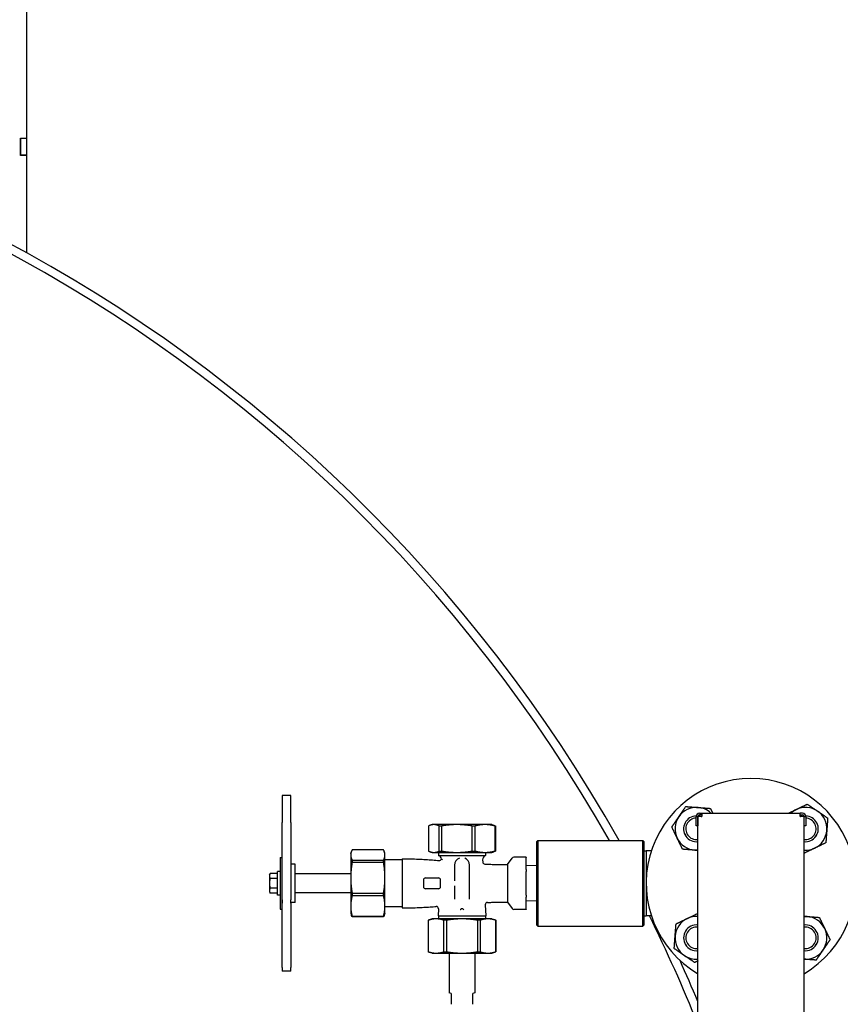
# Model space of a CAD drawing. Header units: inches. Extents: x 24 to 1128, y -58 to 748.
# Tile 279 of 656: x 452 to 476, y 317 to 346. Entities that reach past the tile are written whole.
import ezdxf

# ---------------------------------------------------------------- set-up
doc = ezdxf.new("R2010")
doc.units = ezdxf.units.IN
doc.header["$LTSCALE"] = 32
doc.header["$MEASUREMENT"] = 0
doc.layers.add('Visible (ANSI)', color=7, linetype='Continuous', lineweight=30)

msp = doc.modelspace()

# ---------------------------------------------------------------- linework, layer by layer
at = {"layer": 'Visible (ANSI)'}
for p, q in [((452.18688, 348.79117), (452.18688, 342.30117)), ((452.00758, 342.30117), (452.18688, 342.30117)), ((452.00758, 341.79117), (452.00758, 342.30117)), ((452.00758, 342.29117), (452.00758, 341.80117)), ((452.18688, 342.29117), (452.00758, 342.29117)), ((452.18688, 342.30117), (452.18688, 342.29117)), ((452.18688, 342.29117), (452.18688, 341.80117)), ((452.18688, 341.80117), (452.00758, 341.80117)), ((452.18688, 341.79117), (452.00758, 341.79117)), ((452.18688, 341.80117), (452.18688, 341.79117)), ((452.18688, 341.79117), (452.18688, 338.95574)), ((459.65483, 323.11213), (459.65483, 322.32521)), ((459.90483, 323.11213), (459.65483, 323.11213)), ((459.90483, 322.32521), (459.90483, 323.11213)), ((471.74133, 322.49617), (471.79133, 322.49617)), ((471.74133, 322.22117), (471.74133, 322.49617)), ((471.79133, 322.49617), (471.79133, 322.22117)), ((471.79233, 296.59617), (471.79233, 322.49617)), ((471.89233, 322.49617), (471.79233, 322.49617)), ((471.84133, 322.59617), (471.90483, 322.59617)), ((471.90483, 322.54617), (471.84133, 322.54617)), ((471.84233, 322.54617), (471.84233, 322.49617)), ((471.89233, 322.49617), (471.90483, 322.49617)), ((471.90483, 322.59617), (474.77983, 322.59617)), ((471.90483, 322.59617), (471.90483, 322.49617)), ((474.77983, 322.49617), (474.77983, 322.59617)), ((474.84333, 322.59617), (474.77983, 322.59617)), ((474.77983, 322.54617), (474.84333, 322.54617)), ((474.77983, 322.49617), (474.79233, 322.49617)), ((474.89233, 322.49617), (474.79233, 322.49617)), ((474.84233, 322.49617), (474.84233, 322.54617)), ((474.89233, 296.59617), (474.89233, 322.49617)), ((474.89333, 322.22117), (474.89333, 322.49617)), ((474.89333, 322.49617), (474.94333, 322.49617)), ((474.94333, 322.49617), (474.94333, 322.22117)), ((459.65483, 320.0666), (459.65483, 322.32521)), ((459.90483, 322.32521), (459.90483, 320.0666)), ((463.92582, 322.21987), (463.92582, 321.48927)), ((464.02983, 322.26082), (463.97309, 322.24017)), ((464.08312, 322.26082), (464.02983, 322.26082)), ((464.75438, 322.26082), (464.08312, 322.26082)), ((464.30345, 322.21987), (464.24042, 322.21987)), ((464.24042, 321.48927), (464.24042, 322.21987)), ((464.30345, 322.21987), (464.30345, 321.48927)), ((465.57609, 322.26082), (464.75438, 322.26082)), ((465.28247, 322.21987), (465.20531, 322.21987)), ((465.20531, 321.48927), (465.20531, 322.21987)), ((465.28247, 322.21987), (465.28247, 321.48927)), ((465.77983, 322.26082), (465.57609, 322.26082)), ((465.77983, 322.26082), (465.83657, 322.24017)), ((465.88385, 322.21987), (465.86972, 322.21987)), ((465.86972, 321.48927), (465.86972, 322.21987)), ((465.88385, 322.21987), (465.88385, 321.48927)), ((471.79133, 322.22117), (471.74133, 322.22117)), ((474.94333, 322.22117), (474.89333, 322.22117)), ((467.09233, 321.76492), (467.12358, 321.79617)), ((467.09233, 319.32742), (467.09233, 321.76492)), ((467.12358, 321.79617), (467.12358, 319.29617)), ((467.12358, 321.79617), (470.18608, 321.79617)), ((470.18608, 319.29617), (470.18608, 321.79617)), ((470.21733, 321.76492), (470.18608, 321.79617)), ((470.21733, 321.76492), (470.21733, 319.32742)), ((461.65483, 321.42117), (461.6737, 321.47302)), ((461.65483, 321.42117), (461.65483, 321.37222)), ((461.65483, 321.37222), (461.65483, 320.7093)), ((462.61388, 321.52317), (461.69578, 321.52317)), ((462.65483, 321.42117), (462.63596, 321.47302)), ((462.65483, 321.37222), (462.65483, 321.42117)), ((462.65483, 320.7093), (462.65483, 321.37222)), ((464.02983, 321.44832), (463.97309, 321.46897)), ((464.02983, 321.44832), (464.08312, 321.44832)), ((464.08312, 321.44832), (464.75438, 321.44832)), ((464.21733, 321.44832), (464.21733, 321.36117)), ((464.21733, 321.36117), (465.59233, 321.36117)), ((464.24042, 321.48927), (464.30345, 321.48927)), ((464.75438, 321.44832), (465.57609, 321.44832)), ((465.20531, 321.48927), (465.28247, 321.48927)), ((465.57609, 321.44832), (465.77983, 321.44832)), ((465.59233, 321.44832), (465.59233, 321.36117)), ((465.77983, 321.44832), (465.83657, 321.46897)), ((465.86972, 321.48927), (465.88385, 321.48927)), ((470.21733, 321.49453), (470.27983, 321.49617)), ((470.27983, 321.49617), (470.27983, 319.59617)), ((470.43353, 321.49617), (470.27983, 321.49617)), ((459.59483, 321.29617), (459.59483, 319.79617)), ((459.59483, 321.29617), (459.65483, 321.29617)), ((460.02983, 321.10867), (459.92046, 321.10867)), ((460.02983, 319.98367), (460.02983, 321.10867)), ((461.69578, 321.22127), (461.69578, 321.15902)), ((461.69578, 321.22127), (462.61388, 321.22127)), ((462.61388, 321.15902), (461.69578, 321.15902)), ((462.61388, 321.15902), (462.61388, 321.22127)), ((463.15483, 321.23367), (462.65483, 321.23367)), ((463.15483, 321.26472), (463.15483, 319.82762)), ((464.68608, 321.07742), (464.68608, 320.61543)), ((465.12358, 320.07984), (465.12358, 321.07742)), ((465.5062, 321.23477), (465.51034, 321.16604)), ((466.22983, 321.09617), (466.3677, 321.28328)), ((466.22983, 321.09617), (466.22983, 319.99617)), ((466.77983, 321.30871), (466.41802, 321.30871)), ((466.77983, 321.30871), (466.77983, 321.30033)), ((466.77983, 320.95031), (466.77983, 321.30033)), ((467.09233, 321.05753), (466.77983, 321.07117)), ((459.27983, 320.79617), (459.30216, 320.83484)), ((459.27983, 320.79617), (459.27983, 320.76268)), ((459.27983, 320.76268), (459.27983, 320.54617)), ((459.51483, 320.83484), (459.30216, 320.83484)), ((459.51483, 320.20217), (459.51483, 320.89017)), ((459.59483, 320.89017), (459.51483, 320.89017)), ((461.65483, 320.82742), (460.02983, 320.82742)), ((466.77983, 320.95031), (466.77983, 320.89619)), ((466.77983, 320.19615), (466.77983, 320.89619)), ((459.27983, 320.54617), (459.27983, 320.32966)), ((459.51483, 320.69051), (459.30216, 320.69051)), ((461.65483, 320.7093), (461.65483, 319.88325)), ((462.65483, 319.88325), (462.65483, 320.7093)), ((463.77983, 320.63992), (463.77983, 320.45242)), ((463.84233, 320.70242), (464.21733, 320.70242)), ((464.27983, 320.45242), (464.27983, 320.63992)), ((464.68608, 320.47691), (464.68608, 320.07984)), ((459.27983, 320.32966), (459.27983, 320.29617)), ((459.27983, 320.29617), (459.30216, 320.25749)), ((459.51483, 320.40183), (459.30216, 320.40183)), ((459.51483, 320.25749), (459.30216, 320.25749)), ((459.59483, 320.20217), (459.51483, 320.20217)), ((461.65483, 320.26492), (460.02983, 320.26492)), ((461.69578, 320.25958), (461.69578, 320.18202)), ((461.69578, 320.25958), (462.61388, 320.25958)), ((462.61388, 320.18202), (462.61388, 320.25958)), ((464.21733, 320.38992), (463.84233, 320.38992)), ((466.77983, 320.19615), (466.77983, 320.14202)), ((459.65483, 320.0666), (459.65483, 319.96953)), ((459.65483, 319.96953), (459.65483, 320.0666)), ((459.65483, 318.09115), (459.65483, 319.96953)), ((459.90483, 319.96953), (459.90483, 320.0666)), ((459.90483, 319.96953), (459.90483, 318.09115)), ((460.02983, 319.98367), (459.92046, 319.98367)), ((462.61388, 320.18202), (461.69578, 320.18202)), ((465.58531, 319.92167), (465.60483, 319.59767)), ((466.22983, 319.99617), (466.3677, 319.80906)), ((466.77983, 319.79201), (466.77983, 320.14202)), ((467.09233, 320.03481), (466.77983, 320.02117)), ((459.59483, 319.79617), (459.65483, 319.79617)), ((461.65483, 319.88325), (461.65483, 319.67117)), ((461.65483, 319.67117), (461.6737, 319.61932)), ((462.65483, 319.67117), (462.63596, 319.61932)), ((462.65483, 319.67117), (462.65483, 319.88325)), ((463.15483, 319.85867), (462.65483, 319.85867)), ((464.21736, 319.80566), (464.20483, 319.59767)), ((466.77983, 319.78363), (466.41802, 319.78363)), ((466.77983, 319.79201), (466.77983, 319.78363)), ((461.69578, 319.58448), (461.69578, 319.56916)), ((461.69578, 319.58448), (462.61388, 319.58448)), ((462.61388, 319.56916), (461.69578, 319.56916)), ((462.61388, 319.56916), (462.61388, 319.58448)), ((464.02983, 319.50867), (463.91733, 319.46772)), ((463.91819, 319.46772), (463.91733, 319.46772)), ((463.91733, 319.46772), (463.91733, 318.54962)), ((463.91819, 319.46772), (463.91819, 318.54962)), ((464.14706, 319.50867), (464.02983, 319.50867)), ((464.90483, 319.50867), (464.14706, 319.50867)), ((464.20483, 319.59767), (465.60483, 319.59767)), ((464.21733, 319.59767), (464.21733, 319.50867)), ((464.44708, 319.46772), (464.37593, 319.46772)), ((464.37593, 318.54962), (464.37593, 319.46772)), ((464.44708, 319.46772), (464.44708, 318.54962)), ((465.6626, 319.50867), (464.90483, 319.50867)), ((465.43373, 319.46772), (465.36258, 319.46772)), ((465.36258, 318.54962), (465.36258, 319.46772)), ((465.43373, 319.46772), (465.43373, 318.54962)), ((465.59233, 319.59767), (465.59233, 319.50867)), ((465.77983, 319.50867), (465.6626, 319.50867)), ((465.77983, 319.50867), (465.89233, 319.46772)), ((465.89233, 319.46772), (465.89148, 319.46772)), ((465.89148, 318.54962), (465.89148, 319.46772)), ((465.89233, 319.46772), (465.89233, 318.54962)), ((467.09233, 319.32742), (467.12358, 319.29617)), ((470.21733, 319.32742), (470.18608, 319.29617)), ((470.21733, 319.59781), (470.27983, 319.59617)), ((470.43353, 319.59617), (470.27983, 319.59617)), ((467.12358, 319.29617), (470.18608, 319.29617)), ((464.02983, 318.50867), (463.91733, 318.54962)), ((463.91733, 318.54962), (463.91819, 318.54962)), ((464.02983, 318.50867), (464.14706, 318.50867)), ((464.14706, 318.50867), (464.90483, 318.50867)), ((464.37593, 318.54962), (464.44708, 318.54962)), ((464.52983, 318.50867), (464.52983, 317.35331)), ((464.90483, 318.50867), (465.6626, 318.50867)), ((465.27983, 318.50867), (465.27983, 317.35331)), ((465.36258, 318.54962), (465.43373, 318.54962)), ((465.6626, 318.50867), (465.77983, 318.50867)), ((465.77983, 318.50867), (465.89233, 318.54962)), ((465.89148, 318.54962), (465.89233, 318.54962)), ((459.65483, 318.09115), (459.65483, 317.9802)), ((459.90483, 317.9802), (459.65483, 317.9802)), ((459.90483, 317.9802), (459.90483, 318.09115)), ((464.59233, 317.32742), (464.52983, 317.35331)), ((464.59233, 317.32742), (464.59233, 317.01492)), ((465.27983, 317.35331), (465.21733, 317.32742)), ((465.21733, 317.01492), (465.21733, 317.32742))]:
    msp.add_line(p, q, dxfattribs=at)
for centre, radius, start, end in [((430.62125, 299.89305), 44.62029, 29.398308, 94.726002), ((430.62125, 299.89305), 44.37029, 29.580363, 94.722655), ((473.34233, 320.54617), 3.06, 300.433365, 239.566635), ((471.75134, 322.13716), 0.625, 145.713388, 205.713388), ((471.75134, 322.13716), 0.625, 85.713388, 145.713388), ((471.75134, 322.13716), 0.37513, 91.331825, 276.273263), ((471.75134, 322.13716), 0.375, 91.335413, 276.275389), ((471.84133, 322.49617), 0.1, 90, 180), ((471.84133, 322.49617), 0.05, 90, 180), ((471.75134, 322.13716), 0.375, 75.957552, 83.586646), ((471.75134, 322.13716), 0.37513, 75.962387, 83.583412), ((471.75134, 322.13716), 0.625, 47.257857, 85.713388), ((474.93332, 322.13716), 0.625, 115.713388, 132.742143), ((474.93332, 322.13716), 0.625, 55.713388, 115.713388), ((474.93332, 322.13716), 0.37513, 96.416588, 104.037613), ((474.93332, 322.13716), 0.375, 96.413354, 104.042448), ((474.84333, 322.49617), 0.1, 0, 90), ((474.84333, 322.49617), 0.05, 0, 90), ((474.93332, 322.13716), 0.37513, 263.726737, 88.668175), ((474.93332, 322.13716), 0.375, 263.724611, 88.664587), ((474.93332, 322.13716), 0.625, 355.713388, 55.713388), ((471.75134, 322.13716), 0.3125, 91.835565, 277.537139), ((471.75134, 322.13716), 0.3125, 82.462861, 82.647766), ((474.93332, 322.13716), 0.3125, 262.462861, 88.164435), ((474.93332, 322.13716), 0.3125, 97.352234, 97.537139), ((474.93332, 322.13716), 0.625, 295.713388, 355.713388), ((471.75134, 322.13716), 0.625, 205.713388, 265.713388), ((464.17869, 321.24229), 0.125, 6.544845, 71.994266), ((465.63097, 321.24229), 0.125, 108.005734, 183.447874), ((471.75134, 322.13716), 0.625, 265.713388, 273.760409), ((474.93332, 322.13716), 0.625, 266.239591, 295.713388), ((459.92046, 321.09304), 0.01562, 90, 180), ((464.2433, 321.27543), 0.0625, 265.040364, 342.402259), ((464.90483, 321.07742), 0.21875, 110.91922, 180), ((464.90483, 321.07742), 0.21875, 0, 69.08078), ((465.57272, 321.1698), 0.0625, 183.447874, 267.617645), ((466.41802, 321.24621), 0.0625, 90, 143.615648), ((463.84233, 320.63992), 0.0625, 90, 180), ((464.21733, 320.63992), 0.0625, 0, 90), ((463.84233, 320.45242), 0.0625, 180, 270), ((464.21733, 320.45242), 0.0625, 270, 0), ((465.6477, 319.92543), 0.0625, 92.023335, 183.447874), ((464.15498, 319.80942), 0.0625, 356.552126, 94.715029), ((466.41802, 319.84613), 0.0625, 216.384352, 270), ((430.62125, 299.89305), 44.37029, 21.890605, 26.363284), ((471.75134, 318.95518), 0.625, 115.713388, 175.713388), ((471.75134, 318.95518), 0.37513, 83.726737, 276.273263), ((471.75134, 318.95518), 0.375, 83.724611, 276.275389), ((471.75134, 318.95518), 0.625, 86.239591, 115.713388), ((474.93332, 318.95518), 0.625, 85.713388, 93.760409), ((474.93332, 318.95518), 0.37513, 263.726737, 96.273263), ((474.93332, 318.95518), 0.375, 263.724611, 96.275389), ((474.93332, 318.95518), 0.625, 25.713388, 85.713388), ((471.75134, 318.95518), 0.3125, 82.462861, 277.537139), ((474.93332, 318.95518), 0.3125, 262.462861, 97.537139), ((474.93332, 318.95518), 0.625, 325.713388, 25.713388), ((471.75134, 318.95518), 0.625, 175.713388, 235.713388), ((474.93332, 318.95518), 0.625, 266.239591, 325.713388), ((430.62125, 299.89305), 44.62029, 22.676165, 24.355276), ((471.75134, 318.95518), 0.625, 235.713388, 273.760409)]:
    msp.add_arc(centre, radius, start, end, dxfattribs=at)
for points, weights in [([(471.23495, 322.48924), (471.32929, 322.62761), (471.43822, 322.78738)], [1, 1.0379548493, 1]), ([(471.43822, 322.78738), (471.63106, 322.77293), (471.79806, 322.76041)], [1, 1.0379548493, 1]), ([(474.66215, 322.70027), (474.81304, 322.77293), (474.98726, 322.85683)], [1, 1.0379548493, 1]), ([(474.98726, 322.85683), (475.14704, 322.74789), (475.2854, 322.65355)], [1, 1.0379548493, 1]), ([(471.03167, 322.1911), (471.14061, 322.35088), (471.23495, 322.48924)], [1, 1.0379548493, 1]), ([(471.79806, 322.76041), (471.96506, 322.74789), (472.15789, 322.73344)], [1, 1.0379548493, 1]), ([(472.15789, 322.73344), (472.19245, 322.66168), (472.22399, 322.59617)], [1, 1.0152911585, 1.0182613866]), ([(474.44598, 322.59617), (474.55778, 322.65001), (474.66215, 322.70027)], [1.01641451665, 1.02595147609, 1]), ([(475.2854, 322.65355), (475.42377, 322.55921), (475.58354, 322.45028)], [1, 1.0379548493, 1]), ([(464.08312, 322.26082), (464.00922, 322.26082), (463.92582, 322.21987)], [1, 1.07154778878, 1.0788594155]), ([(464.24042, 322.21987), (464.15702, 322.26082), (464.08312, 322.26082)], [1.0788594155, 1.07154778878, 1]), ([(464.75438, 322.26082), (464.54254, 322.26082), (464.30345, 322.21987)], [1, 1.07154778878, 1.0788594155]), ([(465.20531, 322.21987), (464.96623, 322.26082), (464.75438, 322.26082)], [1.0788594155, 1.07154778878, 1]), ([(465.57609, 322.26082), (465.43815, 322.26082), (465.28247, 322.21987)], [1, 1.07154778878, 1.0788594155]), ([(465.86972, 322.21987), (465.71404, 322.26082), (465.57609, 322.26082)], [1.0788594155, 1.07154778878, 1]), ([(465.83657, 322.24017), (465.85952, 322.23181), (465.88385, 322.21987)], [1.06905877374, 1.07671691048, 1.0788594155]), ([(475.58354, 322.45028), (475.56909, 322.25744), (475.55657, 322.09044)], [1, 1.0379548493, 1]), ([(471.18823, 321.86599), (471.11557, 322.01688), (471.03167, 322.1911)], [1, 1.0379548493, 1]), ([(475.55657, 322.09044), (475.54406, 321.92344), (475.5296, 321.73061)], [1, 1.0379548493, 1]), ([(471.34479, 321.54088), (471.26089, 321.71511), (471.18823, 321.86599)], [1, 1.0379548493, 1]), ([(475.5296, 321.73061), (475.35537, 321.64671), (475.20449, 321.57405)], [1, 1.0379548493, 1]), ([(461.69578, 321.52317), (461.65483, 321.44314), (461.65483, 321.37222)], [1.06691969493, 1.06560189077, 1]), ([(461.65483, 321.37222), (461.65483, 321.30131), (461.69578, 321.22127)], [1, 1.06560189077, 1.06691969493]), ([(462.65483, 321.37222), (462.65483, 321.44314), (462.61388, 321.52317)], [1, 1.06560189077, 1.06691969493]), ([(462.61388, 321.22127), (462.65483, 321.30131), (462.65483, 321.37222)], [1.06691969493, 1.06560189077, 1]), ([(463.92582, 321.48927), (464.00922, 321.44832), (464.08312, 321.44832)], [1.0788594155, 1.07154778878, 1]), ([(464.08312, 321.44832), (464.15702, 321.44832), (464.24042, 321.48927)], [1, 1.07154778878, 1.0788594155]), ([(464.30345, 321.48927), (464.54254, 321.44832), (464.75438, 321.44832)], [1.0788594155, 1.07154778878, 1]), ([(464.75438, 321.44832), (464.96623, 321.44832), (465.20531, 321.48927)], [1, 1.07154778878, 1.0788594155]), ([(465.28247, 321.48927), (465.43815, 321.44832), (465.57609, 321.44832)], [1.0788594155, 1.07154778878, 1]), ([(465.57609, 321.44832), (465.71404, 321.44832), (465.86972, 321.48927)], [1, 1.07154778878, 1.0788594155]), ([(465.88385, 321.48927), (465.85952, 321.47732), (465.83657, 321.46897)], [1.0788594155, 1.07671691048, 1.06905877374]), ([(471.70462, 321.51391), (471.53762, 321.52643), (471.34479, 321.54088)], [1, 1.0379548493, 1]), ([(471.79233, 321.50733), (471.74826, 321.51064), (471.70462, 321.51391)], [1.01439040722, 1.00964737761, 1]), ([(475.20449, 321.57405), (475.05885, 321.50392), (474.89233, 321.42373)], [1, 1.03658700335, 1.00263710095]), ([(461.69578, 321.15902), (461.65483, 320.92058), (461.65483, 320.7093)], [1.06691969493, 1.06560189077, 1]), ([(462.65483, 320.7093), (462.65483, 320.92058), (462.61388, 321.15902)], [1, 1.06560189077, 1.06691969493]), ([(459.30216, 320.83484), (459.27983, 320.79617), (459.27983, 320.76268)], [1, 1.0379548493, 1]), ([(459.27983, 320.76268), (459.27983, 320.72918), (459.30216, 320.69051)], [1, 1.0379548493, 1]), ([(459.30216, 320.69051), (459.27983, 320.61316), (459.27983, 320.54617)], [1, 1.0379548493, 1]), ([(459.27983, 320.54617), (459.27983, 320.47918), (459.30216, 320.40183)], [1, 1.0379548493, 1]), ([(461.65483, 320.7093), (461.65483, 320.49803), (461.69578, 320.25958)], [1, 1.06560189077, 1.06691969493]), ([(462.61388, 320.25958), (462.65483, 320.49803), (462.65483, 320.7093)], [1.06691969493, 1.06560189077, 1]), ([(459.30216, 320.40183), (459.27983, 320.36316), (459.27983, 320.32966)], [1, 1.0379548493, 1]), ([(459.27983, 320.32966), (459.27983, 320.29617), (459.30216, 320.25749)], [1, 1.0379548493, 1]), ([(461.69578, 320.18202), (461.65483, 320.02361), (461.65483, 319.88325)], [1.06691969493, 1.06560189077, 1]), ([(462.65483, 319.88325), (462.65483, 320.02361), (462.61388, 320.18202)], [1, 1.06560189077, 1.06691969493]), ([(461.65483, 319.88325), (461.65483, 319.74289), (461.69578, 319.58448)], [1, 1.06560189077, 1.06691969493]), ([(461.69578, 319.56916), (461.68254, 319.59504), (461.6737, 319.61932)], [1.06691969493, 1.06649332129, 1.0593374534]), ([(462.61388, 319.58448), (462.65483, 319.74289), (462.65483, 319.88325)], [1.06691969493, 1.06560189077, 1]), ([(462.63596, 319.61932), (462.62712, 319.59504), (462.61388, 319.56916)], [1.0593374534, 1.06649332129, 1.06691969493]), ([(464.87984, 319.7976), (464.86623, 319.7894), (464.8526, 319.77226)], [1.00875771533, 1.00839537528, 1.00763899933]), ([(464.92982, 319.7976), (464.90483, 319.81267), (464.87984, 319.7976)], [1.00006274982, 1.00072339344, 1.00006274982]), ([(464.95706, 319.77226), (464.94343, 319.7894), (464.92982, 319.7976)], [1.00763899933, 1.00839537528, 1.00875771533]), ([(471.48017, 319.51829), (471.62581, 319.58842), (471.79233, 319.66861)], [1, 1.03658700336, 1.00263710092]), ([(464.14706, 319.50867), (464.03953, 319.50867), (463.91819, 319.46772)], [1, 1.06560189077, 1.06691969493]), ([(464.37593, 319.46772), (464.25458, 319.50867), (464.14706, 319.50867)], [1.06691969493, 1.06560189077, 1]), ([(464.90483, 319.50867), (464.68978, 319.50867), (464.44708, 319.46772)], [1, 1.06560189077, 1.06691969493]), ([(465.36258, 319.46772), (465.11988, 319.50867), (464.90483, 319.50867)], [1.06691969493, 1.06560189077, 1]), ([(465.6626, 319.50867), (465.55508, 319.50867), (465.43373, 319.46772)], [1, 1.06560189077, 1.06691969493]), ([(465.89148, 319.46772), (465.77013, 319.50867), (465.6626, 319.50867)], [1.06691969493, 1.06560189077, 1]), ([(471.12809, 319.0019), (471.14061, 319.1689), (471.15506, 319.36173)], [1, 1.0379548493, 1]), ([(471.15506, 319.36173), (471.32929, 319.44563), (471.48017, 319.51829)], [1, 1.0379548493, 1]), ([(474.89233, 319.585), (474.9364, 319.5817), (474.98004, 319.57843)], [1.01439040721, 1.0096473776, 1]), ([(474.98004, 319.57843), (475.14704, 319.56591), (475.33987, 319.55146)], [1, 1.0379548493, 1]), ([(475.33987, 319.55146), (475.42377, 319.37723), (475.49643, 319.22635)], [1, 1.0379548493, 1]), ([(475.49643, 319.22635), (475.56909, 319.07546), (475.65299, 318.90124)], [1, 1.0379548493, 1]), ([(471.10112, 318.64206), (471.11557, 318.8349), (471.12809, 319.0019)], [1, 1.0379548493, 1]), ([(475.65299, 318.90124), (475.54406, 318.74146), (475.44971, 318.6031)], [1, 1.0379548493, 1]), ([(463.91819, 318.54962), (464.03953, 318.50867), (464.14706, 318.50867)], [1.06691969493, 1.06560189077, 1]), ([(464.14706, 318.50867), (464.25458, 318.50867), (464.37593, 318.54962)], [1, 1.06560189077, 1.06691969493]), ([(464.44708, 318.54962), (464.68978, 318.50867), (464.90483, 318.50867)], [1.06691969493, 1.06560189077, 1]), ([(464.90483, 318.50867), (465.11988, 318.50867), (465.36258, 318.54962)], [1, 1.06560189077, 1.06691969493]), ([(465.43373, 318.54962), (465.55508, 318.50867), (465.6626, 318.50867)], [1.06691969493, 1.06560189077, 1]), ([(465.6626, 318.50867), (465.77013, 318.50867), (465.89148, 318.54962)], [1, 1.06560189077, 1.06691969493]), ([(471.39926, 318.43879), (471.26089, 318.53313), (471.10112, 318.64206)], [1, 1.0379548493, 1]), ([(475.44971, 318.6031), (475.35537, 318.46473), (475.24644, 318.30496)], [1, 1.0379548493, 1]), ([(471.6974, 318.23551), (471.53762, 318.34445), (471.39926, 318.43879)], [1, 1.0379548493, 1]), ([(471.79233, 318.28123), (471.74644, 318.25913), (471.6974, 318.23551)], [1.01510149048, 1.01040098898, 1]), ([(475.24644, 318.30496), (475.05668, 318.31918), (474.89233, 318.3315)], [1, 1.03732759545, 1.00123377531])]:
    msp.add_rational_spline(points, weights, degree=2, dxfattribs=at)
for points, knots in [([(459.90483, 321.0929), (459.90502, 321.0931), (459.90515, 321.09327), (459.90567, 321.09396), (459.90587, 321.09435), (459.90587, 321.09435)], [0.065041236, 0.065041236, 0.065041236, 0.065041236, 0.0770531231, 0.0770531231, 0.1201161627, 0.1201161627, 0.1201161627, 0.1201161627]), ([(459.90483, 321.0468), (459.90483, 321.04692), (459.90483, 321.04705), (459.90483, 321.04727), (459.90483, 321.04737), (459.90484, 321.04757), (459.90484, 321.04766), (459.90484, 321.04774), (459.90484, 321.04775), (459.90484, 321.04775)], [0, 0, 0, 0, 0.00185340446, 0.00185340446, 0.00368384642, 0.00368384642, 0.00609395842, 0.00609395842, 0.00735151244, 0.00735151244, 0.00735151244, 0.00735151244]), ([(463.15483, 321.26472), (463.24084, 321.26472), (463.32327, 321.2637), (463.48203, 321.26004), (463.55836, 321.2574), (463.7059, 321.2509), (463.7771, 321.24705), (463.91524, 321.23848), (463.98217, 321.23377), (464.11251, 321.2238), (464.17592, 321.21855), (464.2379, 321.21317)], [1, 1, 1, 1, 1.05515271, 1.05515271, 1.110305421, 1.110305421, 1.165458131, 1.165458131, 1.220610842, 1.220610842, 1.275763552, 1.275763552, 1.275763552, 1.275763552]), ([(464.30288, 321.25654), (464.30288, 321.25654), (464.3029, 321.25653), (464.30301, 321.25645), (464.30316, 321.25636), (464.3038, 321.25597), (464.30448, 321.25555), (464.31013, 321.25205), (464.3212, 321.24521), (464.33686, 321.23498), (464.33701, 321.23488), (464.33717, 321.23477)], [0.515559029, 0.515559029, 0.515559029, 0.515559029, 0.536492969, 0.536492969, 0.575754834, 0.575754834, 0.651536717, 0.651536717, 1.032417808, 1.032417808, 1.036304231, 1.036304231, 1.036304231, 1.036304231]), ([(465.57013, 321.10735), (465.61921, 321.10531), (465.66759, 321.1036), (465.76263, 321.10079), (465.8093, 321.09968), (465.90054, 321.09799), (465.9451, 321.0974), (466.03162, 321.0966), (466.07358, 321.09638), (466.15429, 321.09617), (466.19304, 321.09617), (466.22983, 321.09617)], [1.724537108, 1.724537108, 1.724537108, 1.724537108, 1.779629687, 1.779629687, 1.834722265, 1.834722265, 1.889814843, 1.889814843, 1.944907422, 1.944907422, 2, 2, 2, 2]), ([(459.90486, 320.01372), (459.90486, 320.01372), (459.90486, 320.01376), (459.90486, 320.01392), (459.90485, 320.01406), (459.90484, 320.01436), (459.90484, 320.01449), (459.90483, 320.01476), (459.90483, 320.01493), (459.90483, 320.01508)], [0.013127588, 0.013127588, 0.013127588, 0.013127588, 0.0157111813, 0.0157111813, 0.0192932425, 0.0192932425, 0.0213129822, 0.0213129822, 0.0233643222, 0.0233643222, 0.0233643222, 0.0233643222]), ([(459.92046, 319.98367), (459.92003, 319.98367), (459.9196, 319.98369), (459.91886, 319.98375), (459.91855, 319.98378), (459.91793, 319.98386), (459.91764, 319.98391), (459.91712, 319.984), (459.91689, 319.98404), (459.91638, 319.98414), (459.91613, 319.9842), (459.91549, 319.98435), (459.91516, 319.98443), (459.9142, 319.98467), (459.91371, 319.9848), (459.9125, 319.9851), (459.91183, 319.98525), (459.91046, 319.98552), (459.90987, 319.98562), (459.90818, 319.98594), (459.90684, 319.98627), (459.90539, 319.98688), (459.90512, 319.987), (459.90483, 319.98712)], [0, 0, 0, 0, 0.0032377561, 0.0032377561, 0.0056925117, 0.0056925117, 0.0083858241, 0.0083858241, 0.011070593, 0.011070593, 0.0151239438, 0.0151239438, 0.0225008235, 0.0225008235, 0.039437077, 0.039437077, 0.0648007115, 0.0648007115, 0.0808067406, 0.0808067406, 0.0963977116, 0.0963977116, 0.0998934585, 0.0998934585, 0.0998934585, 0.0998934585]), ([(465.64549, 319.98789), (465.68882, 319.98942), (465.73153, 319.99069), (465.81545, 319.99278), (465.85666, 319.99359), (465.93727, 319.99484), (465.97667, 319.99527), (466.05327, 319.99586), (466.09048, 319.99601), (466.16226, 319.99617), (466.19684, 319.99617), (466.22983, 319.99617)], [1.752952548, 1.752952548, 1.752952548, 1.752952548, 1.802362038, 1.802362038, 1.851771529, 1.851771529, 1.901181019, 1.901181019, 1.95059051, 1.95059051, 2, 2, 2, 2]), ([(463.15483, 319.82762), (463.23278, 319.82762), (463.30779, 319.82846), (463.45273, 319.8315), (463.52265, 319.8337), (463.65815, 319.83916), (463.72371, 319.84242), (463.85115, 319.84972), (463.91301, 319.85376), (464.03363, 319.86239), (464.09238, 319.86697), (464.14984, 319.87171)], [1, 1, 1, 1, 1.049986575, 1.049986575, 1.099973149, 1.099973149, 1.149959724, 1.149959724, 1.199946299, 1.199946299, 1.249932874, 1.249932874, 1.249932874, 1.249932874]), ([(464.8526, 319.77226), (464.85257, 319.77222), (464.85255, 319.77219), (464.85209, 319.77163), (464.85158, 319.77118), (464.85033, 319.77041), (464.84963, 319.77016), (464.84885, 319.76999), (464.84884, 319.76999), (464.84883, 319.76999)], [0, 0, 0, 0, 0.0003134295, 0.0003134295, 0.0055212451, 0.0055212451, 0.0114431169, 0.0114431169, 0.0115315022, 0.0115315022, 0.0115315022, 0.0115315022]), ([(464.96083, 319.76999), (464.96082, 319.76999), (464.96081, 319.76999), (464.96003, 319.77016), (464.95929, 319.77042), (464.95799, 319.77125), (464.95749, 319.77172), (464.95706, 319.77226)], [-0.0000889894, -0.0000889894, -0.0000889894, -0.0000889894, 0, 0, 0.0059681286, 0.0059681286, 0.0108186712, 0.0108186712, 0.0108186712, 0.0108186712])]:
    msp.add_open_spline(points, degree=3, knots=knots, dxfattribs=at)

doc.saveas('drawing.dxf')
